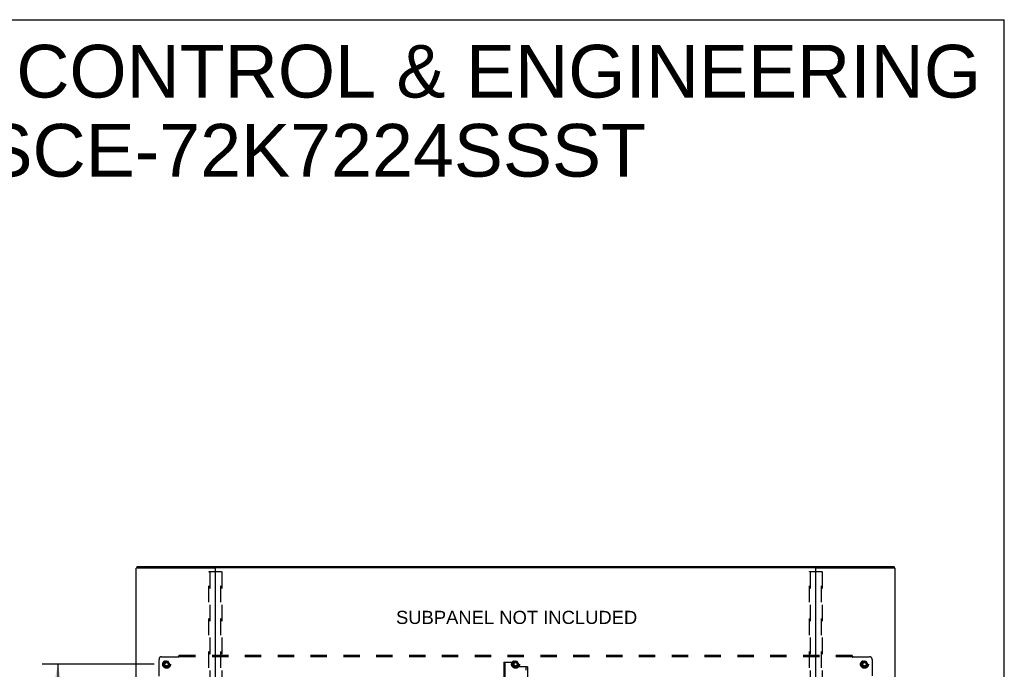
# Model space of a CAD drawing. Header units: inches. Extents: x 0 to 283, y 0 to 183.
# Tile 278 of 278: x 190 to 283, y 122 to 183. Entities that reach past the tile are written whole.
import ezdxf

# ---------------------------------------------------------------- set-up
doc = ezdxf.new("R2010")
doc.units = ezdxf.units.IN
doc.header["$LTSCALE"] = 15.583333
doc.header["$MEASUREMENT"] = 0
doc.linetypes.add('HIDDEN', pattern=[0.2, 0.1, -0.1])
doc.layers.get('0').update_dxf_attribs({"linetype": 'CONTINUOUS'})
for name, color, linetype in [('DEFAULT_2', 8, 'HIDDEN'), ('DIMENSIONS', 7, 'CONTINUOUS'), ('SUBPANEL', 7, 'CONTINUOUS')]:
    doc.layers.add(name, color=color, linetype=linetype)
doc.styles.get("Standard").update_dxf_attribs({"font": 'arial.ttf'})
doc.dimstyles.new('DIMSTYLE_1', dxfattribs={"dimtxt": 1.25, "dimasz": 1.666667, "dimexe": 0.09, "dimexo": 0.07, "dimgap": 0.0375, "dimtad": 0, "dimtih": 1, "dimtoh": 1, "dimzin": 4, "dimdsep": 46, "dimtxsty": 'Standard', "dimblk": '_FILLED', "dimblk1": '_FILLED', "dimblk2": '_FILLED', "dimcen": 0.09, "dimadec": 3, "dimazin": 1, "dimtfac": 1, "dimtdec": 3, "dimtofl": 0, "dimtmove": 0, "dimatfit": 3, "dimldrblk": '_FILLED', "dimfxl": 0, "dimtolj": 1, "dimtzin": 4, "dimarcsym": 0})

# ---------------------------------------------------------------- blocks, each defined once
blk = doc.blocks.new('_FILLED')
at = {"color": 0, "linetype": 'ByBlock'}
blk.add_solid([(0, 0), (-1, 0.2), (-1, -0.2)], dxfattribs=at)
blk = doc.blocks.new('*D2')
at = {"layer": 'DIMENSIONS', "color": 2, "linetype": 'Continuous'}
for p, q in [((202.644, 122.197), (191.986, 122.197)), ((193.486, 122.197), (193.486, 90.322)), ((193.486, 55.947), (193.486, 87.822)), ((202.644, 55.947), (191.986, 55.947))]:
    blk.add_line(p, q, dxfattribs=at)
at = {"layer": 'DIMENSIONS', "color": 2, "linetype": 'Continuous', "xscale": 1.6666666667, "yscale": 1.6666666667, "zscale": 1.6666666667}
for p, rotation in [((193.486, 122.197), 90), ((193.486, 55.947), 270)]:
    blk.add_blockref('_FILLED', p, dxfattribs=dict(at, rotation=rotation))
at = {"layer": 'DIMENSIONS', "color": 2, "linetype": 'Continuous', "insert": (193.486, 89.697), "char_height": 1.25, "width": 4.36803, "attachment_point": 2, "line_spacing_factor": 0.9}
blk.add_mtext('66.25', dxfattribs=at)

msp = doc.modelspace()

# ---------------------------------------------------------------- linework, layer by layer
at = {"color": 7, "linetype": 'Continuous'}
for p, q in [((0, 183.333), (283.333, 183.333)), ((283.333, 0), (283.333, 183.333)), ((200.988, 131.444), (200.988, 131.352)), ((201.051, 131.46), (272.822, 131.46)), ((272.884, 131.444), (272.884, 131.352))]:
    msp.add_line(p, q, dxfattribs=at)
at = {"color": 3, "linetype": 'Continuous'}
for p, q in [((200.936, 53.176), (200.936, 131.313)), ((201.018, 131.36), (208.405, 131.36)), ((208.41, 131.36), (208.461, 131.36)), ((208.436, 131.33), (208.436, 53.206)), ((265.406, 131.36), (208.466, 131.36)), ((265.411, 131.36), (265.462, 131.36)), ((265.436, 53.206), (265.436, 131.33)), ((265.467, 131.36), (272.854, 131.36)), ((272.936, 131.313), (272.936, 53.176))]:
    msp.add_line(p, q, dxfattribs=at)
for points in [[(200.988, 131.352), (200.979, 131.349), (200.972, 131.346), (200.964, 131.343), (200.958, 131.339), (200.952, 131.336), (200.947, 131.332), (200.943, 131.329), (200.94, 131.325), (200.938, 131.321), (200.937, 131.317), (200.936, 131.313)], [(201.018, 131.36), (201.007, 131.357), (200.997, 131.355), (200.988, 131.352)], [(272.854, 131.36), (272.865, 131.357), (272.875, 131.355), (272.884, 131.352)], [(272.884, 131.352), (272.893, 131.349), (272.901, 131.346), (272.908, 131.343), (272.914, 131.339), (272.92, 131.336), (272.925, 131.332), (272.929, 131.329), (272.932, 131.325), (272.934, 131.321), (272.936, 131.317), (272.936, 131.313)]]:
    msp.add_lwpolyline(points, dxfattribs=at)
at = {"color": 7, "linetype": 'Continuous'}
for points in [[(200.988, 131.444), (200.988, 131.445), (200.989, 131.447), (200.99, 131.448), (200.992, 131.449), (200.994, 131.451), (200.996, 131.452), (200.999, 131.453), (201.003, 131.454), (201.006, 131.455), (201.01, 131.456), (201.015, 131.457), (201.019, 131.458), (201.024, 131.458), (201.029, 131.459), (201.034, 131.459), (201.04, 131.46), (201.045, 131.46), (201.051, 131.46)], [(272.822, 131.46), (272.827, 131.46), (272.832, 131.46), (272.838, 131.459), (272.843, 131.459), (272.848, 131.458), (272.853, 131.458), (272.857, 131.457), (272.862, 131.456), (272.866, 131.455), (272.869, 131.454), (272.873, 131.453), (272.876, 131.452), (272.878, 131.451), (272.88, 131.449), (272.882, 131.448), (272.883, 131.447), (272.884, 131.445), (272.884, 131.444)]]:
    msp.add_lwpolyline(points, dxfattribs=at)
at = {"color": 3, "linetype": 'Continuous'}
for centre, radius, start, end in [((208.405, 131.329), 0.031, 0, 90), ((208.466, 131.33), 0.03, 90, 180), ((265.406, 131.33), 0.03, 0, 90), ((265.467, 131.329), 0.031, 90, 180)]:
    msp.add_arc(centre, radius, start, end, dxfattribs=at)
at = {"layer": 'DEFAULT_2', "color": 8, "linetype": 'HIDDEN'}
for p, q in [((207.832, 53.289), (207.832, 130.955)), ((207.853, 130.985), (209.019, 130.985)), ((207.906, 130.955), (207.906, 53.289)), ((208.966, 53.289), (208.966, 130.955)), ((209.04, 130.955), (209.04, 53.289)), ((264.832, 53.289), (264.832, 130.955)), ((264.853, 130.985), (266.019, 130.985)), ((264.906, 130.955), (264.906, 53.289)), ((265.966, 53.289), (265.966, 130.955)), ((266.04, 130.955), (266.04, 53.289)), ((203.648, 122.469), (203.494, 122.202)), ((203.966, 122.474), (203.657, 122.474)), ((204.129, 122.202), (203.974, 122.469)), ((236.773, 122.469), (236.619, 122.202)), ((237.091, 122.474), (236.782, 122.474)), ((237.254, 122.202), (237.099, 122.469)), ((269.898, 122.469), (269.744, 122.202)), ((270.216, 122.474), (269.907, 122.474)), ((270.379, 122.202), (270.224, 122.469)), ((203.494, 122.192), (203.648, 121.924)), ((203.966, 121.919), (203.657, 121.919)), ((203.974, 121.924), (204.129, 122.192)), ((235.811, 122.384), (235.811, 55.759)), ((235.811, 122.384), (235.915, 122.384)), ((235.915, 122.384), (235.915, 55.759)), ((235.915, 122.384), (236.708, 122.384)), ((236.619, 122.192), (236.773, 121.924)), ((236.77, 122.322), (236.77, 122.031)), ((237.091, 121.919), (236.782, 121.919)), ((237.957, 121.968), (236.833, 121.968)), ((237.099, 121.924), (237.254, 122.192)), ((237.957, 56.175), (237.957, 121.968)), ((238.061, 121.968), (237.957, 121.968)), ((238.061, 121.968), (238.061, 56.175)), ((269.744, 122.192), (269.898, 121.924)), ((270.216, 121.919), (269.907, 121.919)), ((270.224, 121.924), (270.379, 122.192))]:
    msp.add_line(p, q, dxfattribs=at)
for points in [[(207.832, 130.955), (207.833, 130.963), (207.835, 130.97), (207.838, 130.976), (207.843, 130.981), (207.848, 130.984), (207.853, 130.985)], [(207.927, 130.985), (207.921, 130.984), (207.916, 130.981), (207.912, 130.976), (207.909, 130.97), (207.907, 130.963), (207.906, 130.955)], [(208.966, 130.955), (208.966, 130.963), (208.964, 130.97), (208.96, 130.976), (208.956, 130.981), (208.951, 130.984), (208.945, 130.985)], [(209.019, 130.985), (209.024, 130.984), (209.029, 130.981), (209.034, 130.976), (209.037, 130.97), (209.039, 130.963), (209.04, 130.955)], [(264.832, 130.955), (264.833, 130.963), (264.835, 130.97), (264.838, 130.976), (264.843, 130.981), (264.848, 130.984), (264.853, 130.985)], [(264.927, 130.985), (264.921, 130.984), (264.916, 130.981), (264.912, 130.976), (264.909, 130.97), (264.907, 130.963), (264.906, 130.955)], [(265.966, 130.955), (265.966, 130.963), (265.964, 130.97), (265.96, 130.976), (265.956, 130.981), (265.951, 130.984), (265.945, 130.985)], [(266.019, 130.985), (266.024, 130.984), (266.029, 130.981), (266.034, 130.976), (266.037, 130.97), (266.039, 130.963), (266.04, 130.955)]]:
    msp.add_lwpolyline(points, dxfattribs=at)
for centre, radius in [((203.811, 122.197), 0.372), ((203.811, 122.197), 0.356), ((203.811, 122.197), 0.312), ((236.936, 122.197), 0.372), ((236.936, 122.197), 0.356), ((236.936, 122.197), 0.312), ((270.061, 122.197), 0.372), ((270.061, 122.197), 0.356), ((270.061, 122.197), 0.312), ((203.811, 122.197), 0.204), ((203.811, 122.197), 0.188), ((203.811, 122.197), 0.183), ((203.811, 122.197), 0.165), ((236.936, 122.197), 0.204), ((236.936, 122.197), 0.188), ((236.936, 122.197), 0.183), ((236.936, 122.197), 0.165), ((270.061, 122.197), 0.204), ((270.061, 122.197), 0.188), ((270.061, 122.197), 0.183), ((270.061, 122.197), 0.165)]:
    msp.add_circle(centre, radius, dxfattribs=at)
for centre, radius, start, end in [((203.657, 122.464), 0.01, 90.01235, 149.98915), ((203.966, 122.464), 0.01, 30.01204, 89.98872), ((236.782, 122.464), 0.01, 90.01235, 149.98915), ((237.091, 122.464), 0.01, 30.01204, 89.98872), ((269.907, 122.464), 0.01, 90.01235, 149.98915), ((270.216, 122.464), 0.01, 30.01204, 89.98872), ((203.502, 122.197), 0.01, 150.01268, 209.98829), ((203.657, 121.929), 0.01, 210.01204, 269.98872), ((203.966, 121.929), 0.01, 270.01235, 329.98915), ((204.12, 122.197), 0.01, 330.01268, 29.98829), ((236.627, 122.197), 0.01, 150.01268, 209.98829), ((236.708, 122.322), 0.0625, 0, 90), ((236.833, 122.031), 0.0625, 180, 270), ((236.782, 121.929), 0.01, 210.01204, 269.98872), ((237.091, 121.929), 0.01, 270.01235, 329.98915), ((237.245, 122.197), 0.01, 330.01268, 29.98829), ((269.752, 122.197), 0.01, 150.01268, 209.98829), ((269.907, 121.929), 0.01, 210.01204, 269.98872), ((270.216, 121.929), 0.01, 270.01235, 329.98915), ((270.37, 122.197), 0.01, 330.01268, 29.98829)]:
    msp.add_arc(centre, radius, start, end, dxfattribs=at)
at = {"layer": 'SUBPANEL', "color": 8, "linetype": 'HIDDEN'}
for p, q in [((203.092, 121.076), (203.092, 122.666)), ((203.342, 122.916), (204.932, 122.916)), ((204.95, 122.934), (204.943, 122.927)), ((204.967, 122.875), (204.967, 123.041)), ((268.905, 123.041), (204.967, 123.041)), ((268.905, 122.916), (204.967, 122.916)), ((209.092, 123.041), (209.092, 122.916)), ((264.78, 123.041), (264.78, 122.916)), ((268.905, 123.041), (268.905, 122.875)), ((268.94, 122.916), (270.53, 122.916)), ((270.78, 122.666), (270.78, 121.076))]:
    msp.add_line(p, q, dxfattribs=at)
for points in [[(204.943, 122.927), (204.941, 122.925), (204.939, 122.923), (204.937, 122.921), (204.935, 122.919), (204.934, 122.917), (204.932, 122.916)], [(204.945, 122.896), (204.942, 122.901), (204.941, 122.903), (204.939, 122.906), (204.938, 122.908), (204.936, 122.91), (204.935, 122.912), (204.933, 122.914), (204.932, 122.916)], [(204.967, 122.875), (204.966, 122.876), (204.964, 122.876), (204.962, 122.877), (204.961, 122.878), (204.959, 122.879), (204.957, 122.88), (204.956, 122.882), (204.954, 122.883), (204.953, 122.885), (204.952, 122.887), (204.95, 122.888), (204.949, 122.89), (204.948, 122.892), (204.946, 122.894), (204.945, 122.896)], [(204.967, 122.954), (204.966, 122.952), (204.964, 122.95), (204.962, 122.947), (204.96, 122.945), (204.959, 122.943), (204.957, 122.941), (204.955, 122.939), (204.954, 122.938), (204.952, 122.936), (204.95, 122.934)], [(268.905, 122.954), (268.907, 122.952), (268.908, 122.95), (268.91, 122.947), (268.912, 122.945), (268.914, 122.943), (268.915, 122.941), (268.917, 122.939), (268.919, 122.938), (268.92, 122.936), (268.922, 122.934), (268.927, 122.929)], [(268.905, 122.875), (268.907, 122.876), (268.908, 122.876), (268.91, 122.877), (268.912, 122.878), (268.913, 122.879), (268.915, 122.88), (268.916, 122.882), (268.918, 122.883), (268.919, 122.885), (268.921, 122.887), (268.922, 122.888), (268.923, 122.89), (268.925, 122.892), (268.926, 122.894), (268.927, 122.896), (268.93, 122.901)], [(268.927, 122.929), (268.929, 122.927), (268.931, 122.925), (268.933, 122.923), (268.935, 122.921), (268.937, 122.919), (268.939, 122.917), (268.94, 122.916)], [(268.93, 122.901), (268.931, 122.903), (268.933, 122.906), (268.934, 122.908), (268.936, 122.91), (268.937, 122.912), (268.939, 122.914), (268.94, 122.916)]]:
    msp.add_lwpolyline(points, dxfattribs=at)
for centre in [(203.811, 122.197), (236.936, 122.197), (270.061, 122.197)]:
    msp.add_circle(centre, 0.25, dxfattribs=at)
for centre, start, end in [((203.342, 122.666), 90, 180), ((270.53, 122.666), 0, 90)]:
    msp.add_arc(centre, 0.25, start, end, dxfattribs=at)

# ---------------------------------------------------------------- texts
at = {"layer": 'DIMENSIONS', "color": 2, "linetype": 'Continuous', "attachment_point": 2, "line_spacing_factor": 0.9}
for s, insert, char_height, width in [('SAGINAW CONTROL & ENGINEERING\\PSCE-72K7224SSST', (217.873, 180.95), 5, 126.28253), ('SUBPANEL NOT INCLUDED', (237.039, 127.269), 1.25, 22.85781)]:
    msp.add_mtext(s, dxfattribs=dict(at, insert=insert, char_height=char_height, width=width))

# ---------------------------------------------------------------- dimensions: what is measured, and where the dimension line sits
at = {"layer": 'DIMENSIONS', "color": 2, "linetype": 'Continuous'}
dim = msp.add_linear_dim(base=(193.486, 55.947), p1=(202.714, 122.197), p2=(202.714, 55.947), angle=270, dimstyle='DIMSTYLE_1', dxfattribs=at)
dim.commit()
dim.dimension.update_dxf_attribs({"geometry": '*D2', "text_midpoint": (193.481, 89.065), "dimtype": 160})

doc.saveas('drawing.dxf')
